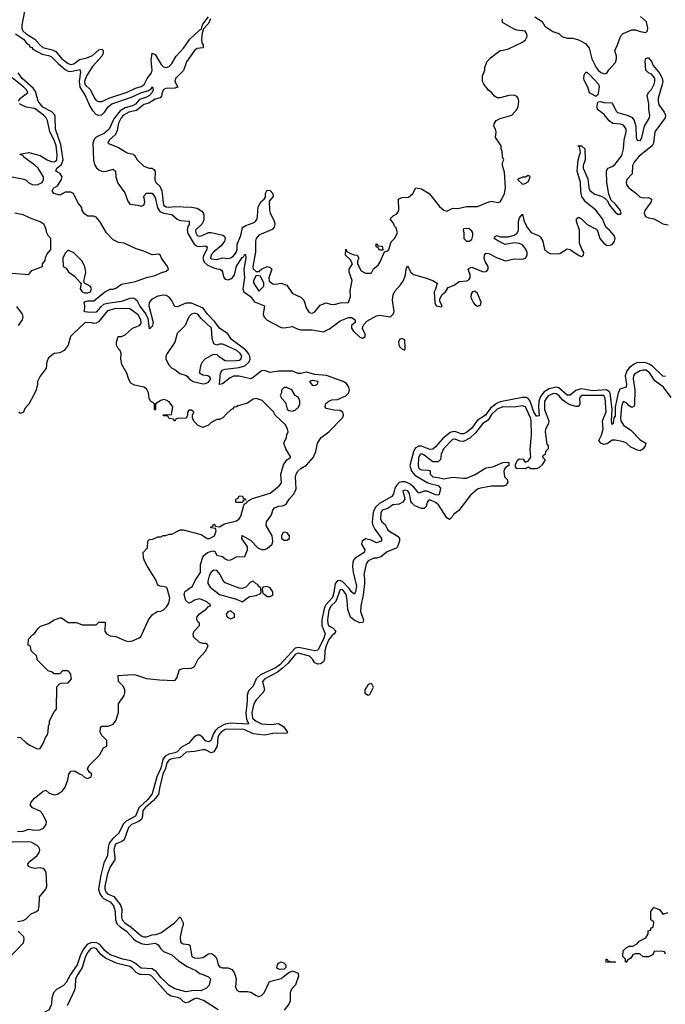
# Model space of a CAD drawing. Header units: inches. Extents: x 2710751 to 2829008, y 857003 to 965602.
# Tile 299 of 320: x 2796005 to 2800609, y 889788 to 896810. Entities that reach past the tile are written whole.
import ezdxf

# ---------------------------------------------------------------- set-up
doc = ezdxf.new("R2010")
doc.units = ezdxf.units.IN
doc.header["$MEASUREMENT"] = 0
for name, color, linetype in [('C7898', 7, 'Continuous'), ('C7899', 7, 'Continuous'), ('C8809', 7, 'Continuous')]:
    doc.layers.add(name, color=color, linetype=linetype)

msp = doc.modelspace()

# ---------------------------------------------------------------- linework, layer by layer
at = {"layer": 'C7898', "color": 2}
for points, elevation in [([(2796367.2, 890000), (2796364.3, 889995.7), (2796336.5, 889943.5), (2796316.5, 889923.5), (2796265.9, 889894.1), (2796244.9, 889870), (2796233.2, 889833.2), (2796230.6, 889790), (2796214, 889750), (2796170, 889725.6), (2796090, 889705.4), (2796067.2, 889692.8), (2796025.2, 889654.8), (2796002.1, 889617.9)], 2), ([(2796420.3, 890000), (2796403.1, 889970), (2796400.4, 889910), (2796394.4, 889890), (2796342.5, 889777.5)], 6), ([(2797419, 889750), (2797314.9, 889814.9), (2797268.1, 889831.9), (2797250, 889827), (2797210, 889802.7), (2797190, 889799.3), (2797170, 889809.2), (2797149.2, 889830), (2797130, 889838), (2797085.6, 889845.6), (2797061.1, 889861.1), (2796946.6, 889990), (2796930, 889997.7), (2796874.4, 890000)], 6), ([(2797309.8, 890000), (2797350, 889984.7), (2797364.7, 889970), (2797354.8, 889925.2), (2797336.9, 889903.1), (2797295.5, 889884.5), (2797247.5, 889887.5), (2797190, 889878.4), (2797110, 889897.6), (2797070, 889922.9), (2797010, 889978.4), (2796993.6, 890000)], 2), ([(2797539.3, 890000), (2797547.3, 889970), (2797543.8, 889910), (2797554, 889890), (2797570, 889879.3), (2797630, 889880.4), (2797653.8, 889873.8), (2797690, 889850.8), (2797710, 889844), (2797728, 889850), (2797748, 889870), (2797786, 889950), (2797870, 889971.3), (2797904.7, 890000)], 6), ([(2797991.6, 890000), (2797992, 889990), (2797971.6, 889928.4), (2797943.6, 889896.4), (2797934, 889870), (2797932.7, 889812.7), (2797924.7, 889790), (2797890, 889746)], 6)]:
    msp.add_lwpolyline(points, dxfattribs=dict(at, elevation=elevation))
at = {"layer": 'C7899', "color": 2}
for points, elevation in [([(2796038.8, 896870), (2796020.8, 896770), (2796020.3, 896750), (2796027.4, 896730), (2796050, 896710.3), (2796112.1, 896672.1), (2796147.4, 896630), (2796170, 896611.7), (2796235.1, 896595.1), (2796262.6, 896582.6), (2796304.2, 896530), (2796350, 896498.7), (2796370, 896490.4), (2796390, 896496.4), (2796430, 896525.7), (2796482.8, 896537.2), (2796524.7, 896555.3), (2796570, 896594.8), (2796590, 896598.8), (2796595.9, 896595.9), (2796601, 896590), (2796600.7, 896570), (2796590.7, 896550), (2796523.4, 896476.6), (2796480.3, 896410), (2796466.2, 896370), (2796470, 896348), (2796509.1, 896309.1), (2796537.3, 896250), (2796550, 896234.8), (2796570, 896226), (2796590, 896227.3), (2796646.2, 896253.8), (2796770, 896293.7), (2796830, 896321.5), (2796870, 896334), (2796892.5, 896347.5), (2796914.3, 896390), (2796943.5, 896430), (2796949.6, 896450), (2796942, 896518), (2796950, 896572), (2796970, 896562), (2797014, 896490), (2797030, 896474), (2797050, 896468.8), (2797070, 896477.1), (2797090, 896497.3), (2797119.6, 896550), (2797173.9, 896606.1), (2797218, 896670), (2797290, 896738), (2797299, 896741), (2797310, 896778), (2797350, 896831)], 6), ([(2797364.7, 896815.3), (2797350, 896782), (2797316, 896744), (2797305.4, 896714.6), (2797300.7, 896670), (2797303.5, 896643.5), (2797312, 896630), (2797314, 896610), (2797270, 896605.2), (2797251, 896590), (2797193.4, 896510), (2797172.8, 896447.3), (2797116.4, 896390), (2797110.6, 896370), (2797132, 896330), (2797110, 896321.2), (2797050, 896319.7), (2797030, 896313.3), (2797019.5, 896290), (2797015.8, 896264.2), (2797006.4, 896253.6), (2796970, 896243), (2796925.4, 896214.6), (2796890, 896204.7), (2796838.2, 896161.8), (2796782.8, 896150), (2796744.2, 896130), (2796727.9, 896110), (2796710, 896072.7), (2796699.9, 896020.1), (2796688.3, 895991.7), (2796642, 895950), (2796634, 895930), (2796710, 895898), (2796770, 895861), (2796814, 895850), (2796823.6, 895843.6), (2796842, 895810), (2796890, 895766), (2796928.7, 895751.3), (2796950, 895751), (2796962, 895742), (2796970.8, 895730), (2796967.5, 895667.5), (2796974.8, 895650), (2797003.1, 895623.1), (2797018.4, 895590), (2797030, 895486.4), (2797050, 895475.8), (2797070, 895474), (2797110, 895477.1), (2797230, 895474), (2797270, 895464.9), (2797303.8, 895443.8), (2797313, 895433), (2797317.5, 895417.5), (2797318, 895382), (2797305.5, 895354.5), (2797258.8, 895310), (2797260.7, 895290), (2797270, 895271.3), (2797290, 895267.3), (2797306, 895270), (2797350, 895291.3), (2797370, 895291.3), (2797454, 895274), (2797466, 895266), (2797470.8, 895250), (2797466, 895230), (2797442, 895198), (2797390, 895154.5), (2797370, 895132), (2797365.5, 895110), (2797370, 895105.5), (2797410, 895100.7), (2797450, 895112), (2797490, 895106), (2797510, 895111), (2797530, 895126.8), (2797549.2, 895150), (2797556.2, 895170), (2797556.2, 895210), (2797580.7, 895270), (2797592.9, 895327.1), (2797616.6, 895343.4), (2797670, 895360.5), (2797685.2, 895370), (2797697.2, 895390), (2797701.2, 895410), (2797705.6, 895474.4), (2797726.3, 895513.7), (2797748, 895530), (2797756.4, 895543.6), (2797758, 895570), (2797766, 895590), (2797770, 895594), (2797791.1, 895591.1), (2797810.9, 895570.9), (2797812, 895550), (2797783.6, 895516.4), (2797786, 895450), (2797791, 895430), (2797822.8, 895370), (2797824, 895350), (2797818.8, 895330), (2797805.2, 895314.8), (2797710, 895273.6), (2797690.4, 895250), (2797685.7, 895230), (2797687.3, 895152.7), (2797666.8, 895050), (2797670, 895034), (2797690, 895014), (2797710, 895014), (2797728.4, 895031.6), (2797768.9, 895051.1), (2797790, 895042), (2797802, 895030), (2797782, 894970), (2797784.7, 894944.7), (2797810, 894926), (2797830, 894922.8), (2797870, 894931), (2797910, 894916), (2797950, 894858), (2798010.6, 894830.6), (2798030.8, 894810.8), (2798051, 894750), (2798070, 894721), (2798090, 894716), (2798110, 894726), (2798146.3, 894773.7), (2798190, 894791.3), (2798220.7, 894780.7), (2798250, 894778.8), (2798290, 894791), (2798350, 894794), (2798363.1, 894836.9), (2798362, 894878), (2798375.3, 894950), (2798355.3, 895010), (2798355.3, 895030), (2798378, 895070), (2798360.4, 895100.4), (2798328.7, 895130), (2798330, 895174), (2798338, 895158), (2798363.6, 895143.6), (2798390, 895132), (2798412, 895130), (2798422, 895110), (2798414, 895090), (2798414, 895070), (2798439.6, 895019.6), (2798470, 895002), (2798510, 895002), (2798514.6, 895005.4), (2798527.3, 895032.7), (2798560.4, 895059.6), (2798576.4, 895083.6), (2798606, 895154), (2798630, 895162), (2798638, 895170), (2798654.6, 895225.4), (2798678, 895250), (2798698, 895290), (2798690, 895326), (2798678, 895338), (2798673.6, 895353.6), (2798646, 895390), (2798669.1, 895410.9), (2798694.6, 895425.4), (2798708, 895450), (2798706, 895530), (2798730, 895542), (2798776.4, 895543.6), (2798808.4, 895571.6), (2798830, 895612), (2798870, 895604.7), (2798924.7, 895570), (2798998.8, 895478.8), (2799030, 895452), (2799050, 895444.7), (2799094.6, 895465.4), (2799130, 895464.7), (2799190, 895477.3), (2799270, 895478), (2799349.4, 895510.6), (2799370, 895514.8), (2799413.6, 895506.4), (2799430, 895511.3), (2799444, 895530), (2799462, 895570), (2799468.9, 895611.1), (2799463.1, 895723.1), (2799448.7, 895770), (2799448.7, 895791.3), (2799458, 895810), (2799447.3, 895832.7), (2799446, 895870), (2799438, 895890), (2799438, 895910), (2799398, 895970), (2799402, 896010), (2799398, 896030), (2799386, 896050), (2799387.3, 896067.3), (2799402, 896090), (2799430, 896106), (2799515.3, 896130), (2799549, 896170), (2799559, 896190), (2799564, 896230), (2799559, 896250), (2799550, 896262), (2799530, 896272.7), (2799494, 896270), (2799430, 896252.7), (2799410, 896253.2), (2799390, 896264), (2799368.7, 896290), (2799346.8, 896306.8), (2799314, 896350), (2799305.2, 896370), (2799304, 896410), (2799322, 896450), (2799322, 896470), (2799335.3, 896510), (2799361.5, 896538.5), (2799430, 896591.3), (2799451.6, 896591.6), (2799490, 896602.8), (2799589.3, 896650.7), (2799612.9, 896667.1), (2799624, 896690), (2799621.2, 896710), (2799610, 896728.7), (2799550, 896736), (2799530, 896742.7), (2799448, 896790), (2799446, 896810), (2799450, 896814)], 6), ([(2799678, 896830), (2799730, 896798), (2799750, 896764.7), (2799806.4, 896726.4), (2799850, 896711.3), (2799871.1, 896691.1), (2799910, 896678), (2799950, 896678), (2799990, 896666.8), (2800000, 896661.2)], 6), ([(2795975.5, 896710), (2796030.5, 896670), (2796057.3, 896637.3), (2796071, 896630), (2796076.9, 896616.9), (2796090, 896611), (2796098.8, 896598.8), (2796163.8, 896563.8), (2796210, 896555.6), (2796230, 896546.4), (2796277.8, 896497.8), (2796332.3, 896452.3), (2796350, 896443.1), (2796370, 896441.7), (2796434.2, 896454.2), (2796437.6, 896437.6), (2796427.6, 896370), (2796433.6, 896330), (2796471.6, 896270), (2796508, 896188), (2796523.1, 896163.1), (2796550, 896134.9), (2796570, 896128.7), (2796590, 896132), (2796610, 896150.4), (2796638.7, 896190), (2796662, 896210), (2796803, 896257), (2796874, 896290), (2796917.5, 896302.5), (2796943.2, 896316.8), (2796951.1, 896331.1), (2796957.3, 896310), (2796950.4, 896290), (2796930.4, 896270), (2796910, 896256.9), (2796859.6, 896240.4), (2796830, 896208.4), (2796810, 896196.4), (2796757.8, 896182.2), (2796720.9, 896159.1), (2796676.1, 896103.9), (2796642, 896030), (2796610, 895999.7), (2796550, 895971.5), (2796539.1, 895960.9), (2796525.7, 895930), (2796531.4, 895810), (2796538.2, 895778.2), (2796553.4, 895753.4), (2796570, 895738.3), (2796590, 895728.8), (2796613.5, 895726.5), (2796670, 895743.8), (2796687.7, 895730), (2796690.3, 895690), (2796705.2, 895645.2), (2796754.1, 895574.1), (2796775, 895515), (2796790, 895495.3), (2796848.2, 895488.2), (2796870, 895480.7), (2796890, 895486.8), (2796898, 895510), (2796890, 895551), (2796910, 895572.7), (2796950, 895572.4), (2796970, 895541), (2796988, 895468), (2797003.1, 895443.1), (2797030, 895431.4), (2797090, 895421.1), (2797127.9, 895387.9), (2797150, 895378), (2797212.4, 895372.4), (2797212.2, 895350), (2797203.8, 895336.2), (2797197.8, 895310), (2797204.1, 895284.1), (2797240.6, 895220.6), (2797249.2, 895209.2), (2797270, 895196), (2797290, 895193.1), (2797330, 895198.4), (2797342, 895190), (2797339.5, 895170), (2797321.2, 895138.8), (2797311.3, 895110), (2797321.1, 895081.1), (2797342.3, 895062.3), (2797382.4, 895042.4), (2797410, 895032.9), (2797431.3, 895031.3), (2797443.9, 895023.9), (2797451.3, 895011.3), (2797456.9, 894976.9), (2797470, 894960.3), (2797490, 894954), (2797510, 894961.7), (2797525.2, 894974.8), (2797535.4, 894990), (2797550, 895053), (2797590, 895113), (2797600.9, 895119.1), (2797610, 895138), (2797615.3, 895135.3), (2797616.4, 895110), (2797602.3, 895030), (2797607.2, 894970), (2797594.9, 894890), (2797603.8, 894870), (2797650, 894835.8), (2797678.8, 894798.8), (2797750.6, 894770), (2797741.7, 894710), (2797749.1, 894689.1), (2797770, 894666.4), (2797870, 894614.3), (2797890, 894612.7), (2797950, 894623.1), (2797984.4, 894604.4), (2798010, 894598), (2798090, 894598.3), (2798170, 894584.9), (2798214.9, 894605.1), (2798290, 894663), (2798350, 894687.3), (2798370, 894686.8), (2798396, 894670), (2798398, 894650), (2798372, 894630), (2798371.3, 894610), (2798382.8, 894590), (2798430, 894546), (2798450, 894538), (2798468, 894550), (2798468, 894570), (2798448, 894610), (2798460.2, 894639.8), (2798480.2, 894659.8), (2798550, 894698.8), (2798570, 894702.8), (2798648.9, 894691.1), (2798668.7, 894710), (2798674, 894730), (2798664, 894810), (2798669, 894850), (2798682.5, 894877.5), (2798721.3, 894918.7), (2798741.6, 894950), (2798757, 894990), (2798761.2, 895030), (2798770, 895054), (2798793, 895010), (2798811.8, 894991.8), (2798890, 894972.2), (2798951.3, 894950), (2798982, 894930), (2798971, 894889), (2798961, 894870), (2798964.7, 894790), (2798974, 894770), (2799010, 894762), (2799018, 894770), (2799000.4, 894800.4), (2799000.4, 894819.6), (2799018, 894850), (2799042, 894870), (2799060.9, 894899.1), (2799103.2, 894916.8), (2799138, 894942), (2799192.3, 894947.7), (2799210, 894958), (2799217.2, 894970), (2799216, 894990), (2799204, 895030), (2799210, 895038), (2799230, 895044), (2799310, 895010.7), (2799330, 895014.8), (2799338.4, 895021.6), (2799345.2, 895030), (2799346, 895050), (2799324.4, 895084.4), (2799317, 895110), (2799319.3, 895130), (2799330, 895146), (2799350, 895142.8), (2799410, 895111), (2799470, 895091.3), (2799530, 895105.5), (2799590, 895102), (2799611.5, 895108.5), (2799623.7, 895130), (2799622.9, 895150), (2799610, 895181.2), (2799590, 895204.5), (2799570, 895214.5), (2799530, 895218), (2799467, 895207), (2799418, 895230), (2799388, 895250), (2799396.4, 895263.6), (2799410, 895271), (2799430, 895261), (2799490, 895260.7), (2799530, 895273.4), (2799553.4, 895286.6), (2799562, 895310), (2799560.7, 895370), (2799570, 895398), (2799590, 895422), (2799602, 895370), (2799625.7, 895325.7), (2799652.2, 895292.2), (2799708.7, 895268.7), (2799718.6, 895258.5), (2799734.4, 895230), (2799747.7, 895170), (2799770.4, 895150.4), (2799790, 895141.6), (2799830, 895139.3), (2799856.2, 895143.8), (2799910, 895176), (2799930.8, 895170.8), (2799970, 895142), (2800000, 895127)], 2), ([(2795996, 896230), (2796009.2, 896250), (2796063.7, 896290), (2796053, 896310), (2796034.3, 896330), (2795950, 896394.8)], 6), ([(2795990, 891021.6), (2796030, 891023), (2796070, 891036.3), (2796110.5, 891030.5), (2796147.5, 891032.5), (2796174.7, 891045.3), (2796194, 891070), (2796196, 891090), (2796170, 891144), (2796150, 891165.2), (2796095.3, 891190), (2796079, 891210), (2796086, 891230), (2796110, 891258.8), (2796170, 891306), (2796190, 891316), (2796214, 891294), (2796250, 891282), (2796273.1, 891286.9), (2796309, 891310), (2796330, 891338), (2796347.8, 891390), (2796356, 891430), (2796370, 891451.3), (2796394.4, 891454.4), (2796430, 891431.3), (2796446, 891426), (2796470, 891404.7), (2796490, 891398), (2796514, 891410), (2796518, 891430), (2796503.1, 891443.1), (2796488.7, 891468.7), (2796498, 891490), (2796574.6, 891565.4), (2796603.1, 891616.9), (2796626, 891630), (2796626, 891670), (2796590, 891706), (2796578, 891730), (2796580.4, 891759.6), (2796590, 891772), (2796630, 891771), (2796650, 891776), (2796670, 891786), (2796689, 891810), (2796709, 891870), (2796708.7, 891930), (2796748.7, 891990), (2796755.3, 892010), (2796754, 892034), (2796739, 892059), (2796708, 892090), (2796706, 892134), (2796810, 892140.5), (2796830, 892138.4), (2796910, 892112.7), (2797002, 892102), (2797110, 892098), (2797124.7, 892115.3), (2797145.2, 892174.8), (2797170, 892182.8), (2797230, 892184.4), (2797250, 892197.3), (2797276.2, 892250), (2797332.3, 892310), (2797348, 892348), (2797339, 892359), (2797330, 892362), (2797310, 892361.2), (2797287.5, 892367.5), (2797245.2, 892410), (2797241.2, 892430), (2797249, 892450), (2797288, 892490), (2797287.3, 892507.3), (2797275.3, 892515.3), (2797268, 892530), (2797268.7, 892550), (2797286, 892574), (2797334.2, 892605.8), (2797350, 892624.7), (2797366, 892630), (2797362, 892642), (2797350, 892646), (2797338.6, 892658.6), (2797290, 892679.3), (2797252, 892670), (2797230, 892655.3), (2797210, 892649), (2797190, 892668), (2797177.2, 892710), (2797182, 892730), (2797190, 892738), (2797238, 892770), (2797255.3, 892810), (2797292.9, 892867.1), (2797294.6, 892925.4), (2797310, 892978), (2797317.2, 892990), (2797344, 893010), (2797382, 893022), (2797396.9, 893016.9), (2797411.3, 892991.3), (2797450, 892981), (2797470, 892964.7), (2797490, 892956), (2797510, 892958.8), (2797550, 892978.8), (2797610, 892982), (2797628.7, 893030), (2797628.7, 893050), (2797588.7, 893110), (2797590, 893131.3), (2797650, 893098), (2797702.8, 893042.8), (2797730, 893030.6), (2797750, 893030.6), (2797770, 893039.1), (2797804, 893070), (2797809, 893090), (2797804, 893130), (2797763.2, 893203.2), (2797763.7, 893230), (2797800.9, 893279.1), (2797810, 893312), (2797822, 893330), (2797850, 893340.7), (2797878, 893342), (2797905.2, 893354.8), (2797926, 893390), (2797960.9, 893430), (2797976.1, 893463.9), (2797971.3, 893550), (2797975.6, 893570), (2797987.3, 893590), (2798009.8, 893610.2), (2798050, 893633), (2798099.3, 893690), (2798115.3, 893730), (2798128.7, 893790), (2798155.3, 893830), (2798208.7, 893870), (2798310, 893974), (2798314, 893990), (2798308, 894010), (2798290, 894022), (2798244.7, 894024.7), (2798190, 894038), (2798184, 894050), (2798186.8, 894073.2), (2798208, 894090), (2798230, 894098.8), (2798270, 894101), (2798330, 894127.3), (2798351.8, 894150), (2798355.6, 894170), (2798351.6, 894190), (2798335.2, 894215.2), (2798311, 894231), (2798192.9, 894272.9), (2798110, 894279.8), (2798050, 894296.4), (2798010, 894286), (2797990, 894287.6), (2797950, 894302.6), (2797850, 894302.7), (2797790, 894295.1), (2797750, 894308), (2797730, 894305.4), (2797670, 894258.7), (2797650, 894249.6), (2797570, 894268.3), (2797530, 894266.9), (2797505.1, 894254.9), (2797450, 894213.2), (2797430, 894208), (2797436.9, 894290), (2797449.6, 894310), (2797470, 894318.3), (2797570, 894328.8), (2797610, 894342.3), (2797640.5, 894370), (2797647.2, 894390), (2797645.1, 894410), (2797636.9, 894430), (2797615.8, 894455.8), (2797515.6, 894530), (2797489.6, 894570), (2797430, 894609.6), (2797395, 894655), (2797343.5, 894710), (2797312.8, 894752.8), (2797230, 894788), (2797190, 894787.8), (2797130, 894762), (2797110, 894764), (2797087.3, 894810), (2797071, 894831), (2797050, 894842.4), (2797030, 894845.1), (2796990, 894838.3), (2796944.6, 894815.4), (2796927, 894793), (2796924.6, 894770), (2796955.5, 894650), (2796950, 894622), (2796941, 894619), (2796930, 894606), (2796919.7, 894679.7), (2796898.4, 894718.4), (2796860.5, 894770), (2796843.5, 894803.5), (2796822, 894822), (2796810, 894825.1), (2796790, 894821.1), (2796730, 894800.4), (2796630, 894786), (2796602, 894778), (2796580.3, 894759.7), (2796550, 894723.7), (2796510, 894721.2), (2796466.6, 894726.6), (2796469.5, 894770), (2796464.5, 894790), (2796470, 894798.8), (2796490, 894804.9), (2796534.2, 894805.8), (2796610, 894867.7), (2796650, 894887.7), (2796670, 894887.3), (2796690, 894894.8), (2796730, 894923), (2796830, 894942), (2796910, 894970.3), (2796970, 894984.6), (2797010, 895004.4), (2797050, 895017.3), (2797065.2, 895030), (2797059.3, 895050), (2797015.3, 895110), (2797008.9, 895128.9), (2796997.2, 895137.2), (2796950, 895132.7), (2796890, 895158.4), (2796835.6, 895175.6), (2796750, 895217.2), (2796710, 895220.7), (2796670, 895239.6), (2796624.5, 895290), (2796577, 895370), (2796550, 895400.9), (2796530, 895409.3), (2796489.4, 895409.4), (2796465.6, 895425.6), (2796449.3, 895449.3), (2796448.7, 895470), (2796421.5, 895501.5), (2796388.7, 895570), (2796370, 895579.3), (2796350, 895581.2), (2796330, 895579), (2796290, 895559), (2796249, 895570), (2796235.3, 895590), (2796248.7, 895610), (2796274, 895626), (2796302, 895670), (2796306.6, 895690), (2796292.9, 895712.9), (2796262, 895730), (2796269, 895750), (2796302.6, 895777.4), (2796314.7, 895810), (2796298.9, 895918.9), (2796259.7, 896030), (2796258.5, 896118.5), (2796253, 896133), (2796233.1, 896153.1), (2796170, 896186.9), (2796149.6, 896210), (2796135.6, 896230), (2796118.2, 896298.2), (2796101.8, 896321.8), (2796021.6, 896390), (2795994, 896430)], 2), ([(2795926, 895694), (2796033.2, 895673.2), (2796050, 895666), (2796070, 895646), (2796094, 895634), (2796130, 895633), (2796165.2, 895650), (2796175.1, 895670), (2796174, 895690), (2796135.8, 895750), (2796112.7, 895772.7), (2796034, 895830), (2796030, 895838), (2796006, 895850), (2796070, 895862.4), (2796150, 895842), (2796200.5, 895810), (2796230, 895798.3), (2796250, 895797.4), (2796270, 895808.5), (2796272.9, 895847.1), (2796263.5, 895910), (2796250, 895951.8), (2796219.7, 896010), (2796202.9, 896090), (2796193.6, 896110), (2796174, 896130), (2796120.9, 896170), (2796110, 896176.3), (2796050, 896187.3), (2796002, 896210)], 6), ([(2800000, 895891.5), (2799999, 895899), (2799986, 895910), (2800000, 895910.4)], 2), ([(2800000, 895666.2), (2799981.3, 895730), (2799987.9, 895807.9), (2800000, 895850.6)], 2), ([(2795950, 895002), (2796070, 894994), (2796090, 895022), (2796166, 895050), (2796168, 895070), (2796187.3, 895092.7), (2796188.4, 895111.6), (2796200.4, 895139.6), (2796226, 895170), (2796226, 895250), (2796210, 895266), (2796198, 895290), (2796194, 895314), (2796178, 895350), (2796150, 895368.7), (2796090, 895388.7), (2796030, 895419), (2795970, 895429.2)], 6), ([(2800000, 895209.5), (2799997.2, 895217.2), (2799997, 895310), (2799976, 895370), (2799975.3, 895390), (2799990, 895401), (2800000, 895395.9)], 2), ([(2795996, 894630), (2796024, 894670), (2796029, 894690), (2796024, 894710), (2795984.1, 894764.1)], 6), ([(2795990, 891694), (2796010, 891692), (2796050, 891652), (2796076.9, 891636.9), (2796130, 891611.3), (2796150, 891612), (2796172.9, 891647.1), (2796188.7, 891690), (2796202, 891710), (2796208.4, 891731.6), (2796208.9, 891771.1), (2796218, 891790), (2796218, 891810), (2796250, 891874), (2796267.3, 891892.7), (2796268.4, 892051.6), (2796287.3, 892072.7), (2796300.4, 892079.6), (2796350, 892082), (2796374, 892110), (2796367.3, 892147.3), (2796350, 892166), (2796310, 892166), (2796290, 892146), (2796250, 892146), (2796236.4, 892156.4), (2796207.3, 892167.3), (2796130, 892246), (2796126, 892270), (2796086, 892310), (2796082, 892342), (2796066, 892350), (2796068.4, 892391.6), (2796096.4, 892423.6), (2796110, 892432), (2796133.2, 892466.8), (2796154, 892486), (2796210, 892504.7), (2796250, 892531.3), (2796290, 892544.7), (2796303.6, 892543.6), (2796350, 892512), (2796410, 892512), (2796450, 892494), (2796550, 892494), (2796570, 892514), (2796610, 892514), (2796614, 892510), (2796611.3, 892450), (2796624.7, 892430), (2796650, 892416), (2796690, 892410.7), (2796750, 892384), (2796776.8, 892376.8), (2796810, 892380.7), (2796857.5, 892402.5), (2796868.7, 892410), (2796924, 892530), (2796950, 892564.7), (2796986, 892590), (2797010, 892591), (2797030, 892601), (2797054, 892626), (2797069.2, 892650), (2797075.5, 892684.5), (2797056.6, 892756.6), (2797050, 892764), (2797006, 892770), (2796990, 892778), (2796976.5, 892816.5), (2796915.3, 892910), (2796895.3, 892950), (2796887.3, 892972.7), (2796886, 893010), (2796916.4, 893043.6), (2796918, 893090), (2796923.1, 893096.9), (2796930, 893102), (2796954.6, 893105.4), (2796990, 893122), (2797010, 893122), (2797028.9, 893131.1), (2797050, 893132), (2797070, 893142), (2797090, 893142), (2797150, 893172), (2797171.1, 893171.1), (2797299.6, 893139.6), (2797342, 893110), (2797358, 893110), (2797392.7, 893130), (2797402, 893150), (2797406, 893166), (2797402, 893182), (2797370, 893186), (2797366, 893190), (2797382, 893198), (2797387.3, 893212.7), (2797392.7, 893212.7), (2797398, 893198), (2797430, 893194), (2797465.2, 893214.8), (2797550, 893236), (2797570, 893251.3), (2797581.2, 893270), (2797606, 893354), (2797626, 893370), (2797626, 893374), (2797664, 893396), (2797790, 893433.4), (2797854.8, 893485.2), (2797872.1, 893507.9), (2797867, 893570), (2797885.6, 893634.4), (2797909.3, 893670.7), (2797938, 893690), (2797902, 893750), (2797888.7, 893790), (2797908, 893830), (2797908.7, 893850), (2797918, 893870), (2797915.3, 893890), (2797900.4, 893920.4), (2797826, 893990), (2797814.6, 894014.6), (2797733.6, 894093.6), (2797690, 894109), (2797670, 894104), (2797630, 894075.3), (2797563.6, 894056.4), (2797550, 894048), (2797532.7, 894047.3), (2797524.7, 894035.3), (2797510, 894028.7), (2797479.6, 894000.4), (2797454, 893970), (2797430, 893958), (2797410, 893958), (2797370, 893938), (2797350, 893918), (2797310, 893902), (2797276.4, 893916.4), (2797247.3, 893947.3), (2797238, 893970), (2797238, 893990), (2797246, 894010), (2797230, 894026), (2797210, 894026), (2797202, 894010), (2797202, 893990), (2797192.7, 893967.3), (2797130, 893966), (2797118, 893962), (2797110, 893948), (2797102, 893962), (2797070, 893966), (2797062, 893982), (2797030, 893986), (2797028, 893992), (2797086, 893994), (2797097.2, 894050), (2797070, 894084), (2797050, 894097.2), (2797030, 894101.2), (2797010, 894095.3), (2796974, 894070), (2796974, 894030), (2796970, 894026), (2796966, 894030), (2796966, 894070), (2796938, 894090), (2796929, 894110), (2796924, 894150), (2796910, 894178), (2796890, 894189), (2796823.2, 894203.2), (2796797.2, 894217.2), (2796783.2, 894243.2), (2796769.2, 894290), (2796733.2, 894350), (2796725.2, 894390), (2796728.7, 894430), (2796722, 894450), (2796706.3, 894466.3), (2796695.3, 894490), (2796694, 894510), (2796706, 894550), (2796730, 894551), (2796757.5, 894562.5), (2796809.5, 894610.5), (2796859, 894630), (2796870, 894644.7), (2796869.6, 894670), (2796850, 894704.5), (2796790, 894749.2), (2796690, 894749.6), (2796630, 894734.3), (2796565.5, 894654.5), (2796550, 894645.2), (2796530, 894642.7), (2796510, 894651.3), (2796470, 894647), (2796384.9, 894570), (2796367.7, 894550), (2796350.9, 894489.1), (2796322, 894450), (2796290, 894435.3), (2796250, 894428.7), (2796210, 894398), (2796198.8, 894370), (2796194.4, 894325.6), (2796150, 894268), (2796131, 894230), (2796131, 894210), (2796121, 894170), (2796105.4, 894134.6), (2796070.9, 894069.1), (2796042, 894038), (2796031.3, 894010), (2796010, 894002), (2795998, 894010)], 6), ([(2800000, 894174.5), (2799970, 894165.3), (2799930, 894131.6), (2799910, 894131.3), (2799850, 894184.8), (2799830, 894189.8), (2799781.4, 894178.6), (2799743.9, 894156.1), (2799717.7, 894122.3), (2799707.9, 894090), (2799704, 894050), (2799710, 893986), (2799698, 893982), (2799690, 893982.7), (2799670, 894012.3), (2799645.7, 894090), (2799630, 894109.7), (2799615.6, 894115.6), (2799590, 894115.8), (2799430, 894083.8), (2799410, 894075.3), (2799361.4, 894038.6), (2799325.7, 893990), (2799267.4, 893952.6), (2799230, 893897.4), (2799190, 893865.1), (2799170, 893856), (2799150, 893857.7), (2799110, 893873.5), (2799090, 893872), (2799074.8, 893865.2), (2799020.2, 893819.8), (2798970, 893763.6), (2798950, 893748), (2798930, 893745.7), (2798870, 893768.6), (2798850, 893768.5), (2798825.6, 893754.4), (2798812, 893728), (2798787.2, 893630), (2798797.8, 893590), (2798821.7, 893561.7), (2798910, 893510.2), (2798930, 893501.5), (2798990, 893488), (2799004.4, 893470), (2798995.1, 893424.9), (2798990, 893419.3), (2798970, 893420.5), (2798910, 893447.4), (2798890, 893446.9), (2798850, 893432.3), (2798816.1, 893476.1), (2798790, 893497.4), (2798754, 893514), (2798730, 893514.8), (2798710, 893508.4), (2798690.9, 893489.1), (2798679.6, 893470), (2798671.3, 893428.7), (2798659.3, 893410), (2798570, 893360.4), (2798543.4, 893336.6), (2798529.1, 893310.9), (2798525.5, 893294.5), (2798519, 893230), (2798521.7, 893210), (2798537.8, 893177.8), (2798584, 893110), (2798584.7, 893090), (2798550, 893079.5), (2798510, 893098.4), (2798470, 893107.3), (2798446, 893090), (2798442.4, 893070), (2798464.9, 893030), (2798462, 893010), (2798396.3, 892970), (2798384.8, 892955.2), (2798380.7, 892939.3), (2798377.6, 892910), (2798382, 892870), (2798406.7, 892770), (2798400.5, 892730), (2798390, 892713.2), (2798370, 892729.4), (2798354.8, 892754.8), (2798310, 892801.1), (2798290, 892809.7), (2798271.7, 892808.3), (2798253.7, 892790), (2798246, 892726), (2798235.2, 892690), (2798184.8, 892635.2), (2798175.9, 892610), (2798160.2, 892530), (2798158.5, 892490), (2798182.6, 892430), (2798170, 892392.3), (2798130, 892314.5), (2798110, 892308.2), (2797992.1, 892332.1), (2797970, 892327.6), (2797860.3, 892210), (2797830, 892188), (2797722.5, 892137.5), (2797700, 892120), (2797691.1, 892108.9), (2797670, 892056), (2797636.2, 892023.8), (2797626.3, 891993.7), (2797627.4, 891950), (2797616.3, 891863.7), (2797622.8, 891822.8), (2797636.3, 891790), (2797633.7, 891786.3), (2797510, 891793.7), (2797470, 891786.6), (2797420.9, 891759.1), (2797400, 891740), (2797384.1, 891715.9), (2797370, 891672.7), (2797357.2, 891662.8), (2797350, 891659.6), (2797330, 891667.6), (2797311.2, 891691.2), (2797290, 891707.6), (2797270, 891707.6), (2797247, 891693), (2797210.2, 891649.8), (2797157.3, 891622.7), (2797128, 891590), (2797110, 891581.5), (2797067.4, 891572.6), (2797042, 891558), (2797025.2, 891534.8), (2797010, 891472.7), (2796983.2, 891410), (2796950, 891289.6), (2796918.9, 891250), (2796853.8, 891190), (2796830.1, 891129.9), (2796764.7, 891095.3), (2796744.5, 891075.6), (2796710, 891007.3), (2796668.4, 890971.6), (2796643.5, 890936.5), (2796636.2, 890910), (2796631.4, 890850), (2796605.3, 890794.7), (2796582.8, 890710), (2796567.6, 890610), (2796576.4, 890576.4), (2796591.8, 890551.8), (2796602.2, 890542.2), (2796650, 890518.9), (2796672.8, 890490), (2796686.3, 890450), (2796687.6, 890390), (2796700.1, 890360.1), (2796720.7, 890340.7), (2796766.7, 890310), (2796815.6, 890255.6), (2796838, 890238), (2796870, 890223.1), (2796910, 890214.3), (2796970, 890224.4), (2796980.3, 890220.3), (2796993, 890213), (2797010, 890184), (2797030, 890165.5), (2797090, 890142), (2797137.6, 890097.6), (2797198.9, 890058.9), (2797261, 890030), (2797288.2, 890008.2), (2797309.8, 890000)], 2), ([(2800000, 894068.7), (2799997.6, 894062.4), (2799987.7, 894052.3), (2799970, 894051.8), (2799930, 894063.5), (2799899.6, 894079.6), (2799877.5, 894097.5), (2799849.5, 894130), (2799830, 894143), (2799810, 894143.5), (2799770, 894126), (2799747.1, 894090), (2799746.9, 894030), (2799777.1, 893950), (2799776.3, 893930), (2799754.4, 893890), (2799752.4, 893870), (2799760.5, 893800.5), (2799764, 893784), (2799774, 893770), (2799774, 893750), (2799754, 893730), (2799751.3, 893708.7), (2799738, 893702), (2799734, 893690), (2799751, 893670), (2799727.1, 893632.9), (2799706.4, 893613.6), (2799687.3, 893607.3), (2799650, 893606), (2799630, 893618), (2799610, 893608), (2799550, 893608.7), (2799540.4, 893620.4), (2799540.4, 893639.6), (2799558, 893670), (2799570, 893678), (2799595.3, 893675.3), (2799610, 893654), (2799630, 893662), (2799649.1, 893690.9), (2799645.4, 893745.4), (2799655.4, 893850), (2799652, 893950), (2799648, 893970), (2799611.2, 894050), (2799590, 894056.3), (2799530, 894047.6), (2799450, 894048), (2799410, 894032.3), (2799370, 893994.7), (2799344.8, 893955.2), (2799308.5, 893930), (2799256.1, 893863.9), (2799214.9, 893825.1), (2799170, 893802), (2799143.6, 893803.6), (2799110, 893818), (2799090, 893815.1), (2799026.4, 893750), (2799010.9, 893710.9), (2799005.4, 893674.6), (2798990, 893658), (2798950, 893658), (2798890, 893703.7), (2798870, 893713.3), (2798861, 893710), (2798848.8, 893688.8), (2798846, 893630), (2798851.3, 893610), (2798870, 893600.7), (2798918, 893598), (2798932.7, 893592.7), (2798932, 893570), (2798952, 893550), (2798990, 893546), (2799030, 893535.5), (2799090, 893546.4), (2799170, 893539.3), (2799190, 893541.6), (2799253.3, 893566.7), (2799330, 893613.4), (2799378.6, 893621.4), (2799450, 893651), (2799490, 893654), (2799494, 893650), (2799494, 893630), (2799466, 893614), (2799458, 893590), (2799462, 893550), (2799482, 893530), (2799484.7, 893510), (2799470, 893488), (2799456, 893484), (2799370, 893484.5), (2799290, 893469.7), (2799270, 893461.3), (2799220.5, 893419.5), (2799136, 893310), (2799098, 893282), (2799090, 893266), (2799070, 893246), (2799050, 893258), (2798991.6, 893350), (2798970, 893367.3), (2798930, 893386), (2798918.8, 893381.2), (2798910.8, 893370), (2798902.5, 893337.5), (2798890, 893325.2), (2798870, 893323.7), (2798822.7, 893342.7), (2798802.5, 893362.5), (2798794.8, 893374.8), (2798785.2, 893430), (2798772.3, 893450), (2798750, 893455.1), (2798738, 893450), (2798752, 893390), (2798738, 893370), (2798710, 893356), (2798666, 893350), (2798630, 893324), (2798590, 893312), (2798580.7, 893290), (2798578.8, 893250), (2798586.8, 893230), (2798610.9, 893210.9), (2798631, 893170), (2798704.7, 893124.7), (2798714, 893110), (2798712.7, 893092.7), (2798698.8, 893050), (2798690, 893041.2), (2798624.7, 893015.3), (2798580.5, 892979.5), (2798550, 892969.4), (2798530, 892969.4), (2798490, 892951.8), (2798474.8, 892930), (2798458, 892850), (2798464, 892824), (2798464.4, 892790), (2798455.1, 892704.9), (2798437.6, 892630), (2798434.9, 892590), (2798457.3, 892530), (2798452, 892510), (2798430, 892509.4), (2798390, 892527), (2798364.5, 892550), (2798343.9, 892603.9), (2798339.7, 892670), (2798332, 892710), (2798310, 892743.6), (2798290, 892746), (2798259.6, 892660.4), (2798225.5, 892630), (2798210, 892599), (2798200.8, 892530), (2798202.8, 892502.8), (2798210, 892487), (2798240.7, 892470), (2798258.8, 892450), (2798248, 892430), (2798230, 892416.9), (2798210.3, 892390), (2798190, 892343.7), (2798180.8, 892310), (2798178.7, 892250), (2798170.3, 892229.7), (2798150, 892216.2), (2798130, 892214.5), (2798110, 892223.7), (2798093.6, 892250), (2798072, 892270), (2797990, 892292.7), (2797970, 892282.3), (2797918.5, 892221.5), (2797877, 892183), (2797842, 892158), (2797753, 892110), (2797736.4, 892090), (2797750.7, 892030), (2797738.8, 892010), (2797690, 891959), (2797675.5, 891930), (2797660.3, 891870), (2797665.5, 891830), (2797690, 891806.5), (2797730, 891789), (2797795.8, 891784.2), (2797850, 891790.4), (2797885.5, 891770), (2797914, 891730), (2797910, 891722), (2797810, 891719.7), (2797750, 891707.6), (2797670, 891717.3), (2797610, 891746.4), (2797590, 891751.6), (2797470, 891747.3), (2797441.7, 891730), (2797425, 891710), (2797417.6, 891690), (2797412.2, 891630), (2797390, 891589.2), (2797370, 891580.9), (2797330, 891602.4), (2797310, 891604.2), (2797250, 891591.5), (2797192.5, 891587.5), (2797150, 891547.3), (2797090, 891539.3), (2797070, 891532), (2797054, 891510), (2797043.8, 891470), (2797025.2, 891430), (2797001.3, 891330), (2796995.6, 891284.4), (2796959.2, 891240.8), (2796900.3, 891190), (2796883.6, 891170), (2796881.1, 891130), (2796873.6, 891106.4), (2796850.2, 891089.8), (2796803, 891070), (2796780.4, 891050), (2796750, 890960.9), (2796731.8, 890948.2), (2796688.8, 890930), (2796679.5, 890910), (2796677, 890890), (2796684.1, 890835.9), (2796682, 890818), (2796650, 890769.2), (2796630, 890719), (2796612, 890630), (2796612, 890610), (2796618.7, 890590), (2796630, 890576.4), (2796676, 890556), (2796721.1, 890501.1), (2796733, 890470), (2796730.4, 890410), (2796734.9, 890390), (2796753.4, 890370), (2796799.2, 890339.2), (2796870, 890275.5), (2796890, 890268.8), (2796910, 890270.6), (2796950, 890283.1), (2796974.3, 890285.7), (2797010, 890299.1), (2797109, 890370), (2797150, 890412), (2797171.3, 890370), (2797171.3, 890350), (2797164, 890336), (2797150, 890266), (2797150.8, 890230.8), (2797170, 890218.8), (2797210, 890216), (2797218, 890210), (2797231.3, 890130), (2797250, 890118.8), (2797278, 890118), (2797310, 890122), (2797350, 890147.3), (2797370, 890150.8), (2797384.5, 890144.5), (2797401, 890130), (2797410.8, 890110), (2797418.8, 890070), (2797430, 890056), (2797450, 890047.7), (2797490, 890047.7), (2797503.4, 890043.4), (2797516.7, 890036.7), (2797535.2, 890015.2), (2797539.3, 890000)], 6), ([(2800000, 894115), (2799996.3, 894110), (2800000, 894074.7)], 6), ([(2795990, 890378), (2796030, 890386.8), (2796050, 890398.8), (2796085.8, 890434.2), (2796124, 890450), (2796137.5, 890462.5), (2796144.2, 890490), (2796146.3, 890553.7), (2796190.9, 890609.1), (2796198, 890630), (2796192.3, 890730), (2796181.2, 890750), (2796170, 890758), (2796150, 890762.7), (2796110, 890757.2), (2796090, 890761.2), (2796068, 890770), (2796063.1, 890783.1), (2796062, 890790), (2796079, 890810), (2796129.2, 890850), (2796143.7, 890870), (2796149.3, 890890), (2796141.2, 890910), (2796130, 890921.2), (2796090, 890942.7), (2796070, 890946), (2795950, 890945.2)], 2), ([(2795924.2, 890115.8), (2796032.2, 890227.7), (2796037.6, 890250), (2796034, 890270), (2795993.2, 890310)], 2), ([(2796993.6, 890000), (2796979.1, 890019.1), (2796950, 890042), (2796870, 890047.1), (2796823.6, 890083.6), (2796797.3, 890097.3), (2796739, 890110), (2796650, 890142.3), (2796613.3, 890170), (2796575.5, 890215.6), (2796550, 890229.8), (2796512.6, 890227.4), (2796485.6, 890214.4), (2796458.5, 890181.5), (2796438.7, 890141.3), (2796413.8, 890070), (2796367.2, 890000)], 2), ([(2796874.4, 890000), (2796860.6, 890000.6), (2796835.7, 890015.7), (2796810, 890044.2), (2796790, 890058.5), (2796698.7, 890078.7), (2796616.4, 890116.4), (2796584.2, 890144.2), (2796550, 890186.6), (2796530, 890191.9), (2796510, 890183.5), (2796490, 890160.5), (2796473.8, 890130), (2796449.4, 890050.6), (2796420.3, 890000)], 6), ([(2797904.7, 890000), (2797924, 890016), (2797950, 890026), (2797991.1, 890011.1), (2797991.6, 890000)], 6)]:
    msp.add_lwpolyline(points, dxfattribs=dict(at, elevation=elevation))
for points, elevation in [([(2799630, 895698), (2799612, 895688), (2799590, 895688), (2799554, 895670), (2799590, 895638), (2799610, 895642), (2799630, 895654), (2799638, 895670), (2799646, 895690), (2799636.4, 895696.4)], 6), ([(2799190, 895322), (2799170, 895318), (2799166, 895310), (2799171.3, 895291.3), (2799172, 895250), (2799191.6, 895231.6), (2799210, 895231.3), (2799230, 895242), (2799237.2, 895270), (2799237.2, 895290), (2799230, 895302), (2799210, 895319)], 6), ([(2798570, 895166), (2798562, 895182), (2798546, 895190), (2798547.3, 895212.7), (2798554, 895210), (2798558, 895198), (2798590, 895194), (2798594, 895170), (2798594, 895166), (2798590, 895166)], 6), ([(2796350, 895166), (2796330, 895146), (2796312, 895110), (2796314, 895050), (2796336.9, 895036.9), (2796351.6, 895011.6), (2796398.5, 894978.5), (2796436.9, 894936.9), (2796442, 894930), (2796434.8, 894890), (2796450.8, 894870), (2796470, 894862), (2796490, 894861.3), (2796510, 894868.2), (2796516, 894890), (2796510, 894908), (2796466, 894930), (2796462, 894942), (2796477.2, 895010), (2796469.1, 895049.1), (2796448.7, 895090), (2796390, 895148)], 6), ([(2797690, 894986), (2797672, 894950), (2797672.7, 894932.7), (2797710, 894874), (2797746, 894910), (2797746, 894930), (2797722, 894982)], 6), ([(2799250, 894874), (2799234, 894870), (2799224, 894856), (2799222.8, 894830), (2799241, 894790), (2799250, 894778), (2799270, 894766), (2799290, 894774), (2799294.6, 894794.6), (2799270, 894858)], 2), ([(2797250, 894716.2), (2797230, 894709.2), (2797210.8, 894690), (2797184.9, 894630), (2797128.2, 894571.8), (2797110.7, 894510), (2797056, 894430), (2797046, 894410), (2797046.8, 894390), (2797067.7, 894347.7), (2797087.3, 894327.3), (2797110, 894316), (2797146.4, 894286.4), (2797191.6, 894271.6), (2797203.6, 894263.6), (2797212, 894250), (2797242, 894230), (2797310, 894214), (2797330, 894216.3), (2797350, 894225.5), (2797368.7, 894250), (2797360.2, 894260.2), (2797346, 894270), (2797310, 894275.3), (2797288, 894290), (2797299, 894350), (2797309, 894370), (2797330, 894394.8), (2797390, 894424.7), (2797410, 894422), (2797422, 894410), (2797470, 894380.7), (2797490, 894376.3), (2797550, 894379.3), (2797570, 894381.6), (2797582.7, 894390), (2797589.2, 894410), (2797577, 894430), (2797552.3, 894450), (2797470, 894489), (2797450, 894495.3), (2797430, 894495.3), (2797410, 894488), (2797390, 894498), (2797376, 894536), (2797371.3, 894610), (2797298, 894678), (2797276, 894710)], 6), ([(2798730, 894535.3), (2798714, 894530), (2798706, 894510), (2798710, 894482), (2798730, 894462), (2798750, 894454), (2798754, 894466), (2798750, 894526)], 2), ([(2798090, 894237), (2798071.3, 894230), (2798090, 894204.7), (2798110, 894201), (2798128, 894210), (2798133.2, 894230)], 6), ([(2797910, 894186), (2797890, 894186), (2797872.7, 894167.3), (2797871.6, 894148.4), (2797862, 894130), (2797872, 894110), (2797899.8, 894079.8), (2797911.6, 894031.6), (2797923.6, 894023.6), (2797950, 894018), (2797970, 894024.7), (2797993.6, 894046.4), (2798002, 894070), (2798002, 894090), (2797995.3, 894110), (2797990, 894118), (2797968.9, 894128.9), (2797946, 894170)], 6), ([(2797550, 893366), (2797546, 893370), (2797546, 893390), (2797562, 893398), (2797570, 893414), (2797592.7, 893412.7), (2797598, 893398), (2797614, 893390), (2797614, 893386), (2797598, 893382), (2797594, 893366), (2797590, 893366)], 6), ([(2797890, 893156), (2797881, 893150), (2797871, 893130), (2797871.3, 893110), (2797890, 893098.8), (2797910, 893098.8), (2797928.7, 893110), (2797929, 893130), (2797911.6, 893151.6)], 2), ([(2797390, 892884), (2797370.6, 892869.4), (2797355.9, 892844.1), (2797346.4, 892806.4), (2797346, 892790), (2797362, 892762), (2797430, 892711.3), (2797550, 892678), (2797590, 892658), (2797644, 892696), (2797690, 892704.7), (2797722, 892718), (2797726, 892730), (2797722, 892762), (2797707.3, 892767.3), (2797702, 892782), (2797690, 892786), (2797670, 892806), (2797650, 892798), (2797618, 892762), (2797590, 892754), (2797570, 892755.3), (2797470, 892794), (2797452.1, 892812.1), (2797433.4, 892853.4), (2797410, 892882)], 2), ([(2797770, 892768), (2797738, 892762), (2797734, 892750), (2797738, 892718), (2797750, 892714), (2797770, 892696), (2797790, 892696), (2797810, 892706), (2797808.7, 892730), (2797790, 892758)], 2), ([(2797510, 892594), (2797490, 892588), (2797478, 892570), (2797484.7, 892550), (2797510, 892538), (2797530, 892546), (2797535.3, 892550), (2797535.3, 892570)], 2), ([(2798510, 892075.3), (2798490, 892068), (2798466, 892030), (2798466.8, 892006.8), (2798490, 891994), (2798502, 891998), (2798528, 892050), (2798518, 892070)], 10), ([(2797856.4, 890036.4), (2797843.1, 890043.1), (2797838, 890050), (2797842, 890070), (2797850, 890082), (2797870, 890092), (2797890, 890082), (2797902, 890070), (2797902, 890050), (2797890, 890038)], 6)]:
    msp.add_lwpolyline(points, close=True, dxfattribs=dict(at, elevation=elevation))
at = {"layer": 'C8809', "color": 2}
for points, elevation in [([(2800000, 896661.2), (2800039.1, 896639.1), (2800066.8, 896606.8), (2800084.9, 896530), (2800116.3, 896470), (2800130, 896450.8), (2800150, 896434), (2800176, 896424), (2800192.3, 896427.7), (2800207, 896453), (2800254.2, 896505.8), (2800261.2, 896530), (2800261.2, 896550), (2800249, 896590), (2800269, 896630), (2800288.9, 896691.1), (2800309, 896711), (2800370, 896738), (2800396.9, 896736.9), (2800430, 896724.7), (2800470, 896718), (2800482, 896730), (2800485.2, 896750), (2800474.5, 896794.5), (2800432.9, 896832.9)], 6), ([(2800000, 895910.4), (2800010.6, 895910.6), (2800034.8, 895890), (2800038, 895810), (2800023.8, 895770), (2800022.4, 895750), (2800056, 895676), (2800064.2, 895610), (2800071.5, 895591.5), (2800105.4, 895565.4), (2800151.8, 895551.8), (2800177.6, 895537.6), (2800197.5, 895517.5), (2800208.2, 895490), (2800250, 895437.3), (2800270, 895423), (2800290, 895422.8), (2800295.1, 895430), (2800289.2, 895450), (2800250, 895498), (2800222.9, 895522.9), (2800205.4, 895565.4), (2800192.8, 895650), (2800189.6, 895730.4), (2800199, 895750), (2800230, 895762.4), (2800250, 895780.5), (2800298.2, 895841.8), (2800311.6, 895890), (2800315.1, 895950), (2800329.7, 896010), (2800329.7, 896030), (2800310, 896058.7), (2800290, 896065.1), (2800235.3, 896070), (2800207.7, 896087.7), (2800173.4, 896133.4), (2800126, 896170), (2800122.4, 896190), (2800125.6, 896214.4), (2800130, 896224.7), (2800150, 896227.3), (2800170, 896220.5), (2800230, 896216), (2800257.3, 896157.3), (2800268.6, 896148.6), (2800336, 896130), (2800371.5, 896111.5), (2800386, 896090), (2800399.3, 896050), (2800401.6, 895970), (2800407.3, 895950), (2800431.1, 895948.9), (2800440.7, 895970), (2800460.7, 896050), (2800496.2, 896110), (2800498.4, 896130), (2800491.8, 896170), (2800491.8, 896210), (2800479, 896270), (2800488.7, 896290), (2800510, 896312), (2800529.2, 896350), (2800533.2, 896370), (2800533.2, 896390), (2800525.6, 896405.6), (2800510, 896422), (2800488, 896430), (2800469.4, 896449.4), (2800466.3, 896513.7), (2800470, 896534), (2800482, 896538), (2800490, 896538), (2800510, 896511), (2800523, 896483), (2800570, 896426), (2800587.3, 896390), (2800590.4, 896370), (2800587.3, 896347.3), (2800558.4, 896250), (2800557.6, 896230), (2800563.6, 896203.6), (2800601.6, 896150), (2800610.3, 896130.3), (2800608, 896110), (2800534, 896010), (2800523.7, 895930), (2800515.8, 895910), (2800423.2, 895836.8), (2800385.9, 895794.1), (2800374.9, 895770), (2800373.4, 895710), (2800335.5, 895670), (2800330.4, 895650), (2800332.3, 895632.3), (2800347.7, 895610), (2800396.4, 895576.4), (2800430, 895544.9), (2800450, 895540.5), (2800490, 895543), (2800510.3, 895530.3), (2800508, 895510), (2800462.4, 895450), (2800457.1, 895430), (2800466.6, 895406.6), (2800490, 895396.4), (2800530.4, 895390.4), (2800590, 895354.8), (2800630, 895347.3)], 2), ([(2800000, 895850.6), (2800003.7, 895863.7), (2800000, 895891.5)], 2), ([(2800000, 895395.9), (2800010, 895390.8), (2800051, 895350), (2800116.3, 895316.3), (2800124.5, 895304.5), (2800141.6, 895250), (2800170, 895216.3), (2800190, 895203), (2800210, 895200.5), (2800231.1, 895208.9), (2800246.6, 895230), (2800252, 895250), (2800243.7, 895270), (2800210, 895309.3), (2800185.2, 895330), (2800160.7, 895390), (2800112.6, 895452.6), (2800039.3, 895510), (2800014, 895550), (2800005.4, 895585.4), (2800004.7, 895650), (2800000, 895666.2)], 2), ([(2800000, 895127), (2800010, 895122), (2800026, 895130), (2800028, 895150), (2800013.2, 895173.2), (2800000, 895209.5)], 2), ([(2800610, 894266.6), (2800590, 894268), (2800518, 894338), (2800493.9, 894353.9), (2800470, 894362.3), (2800410, 894364.4), (2800385.7, 894354.3), (2800353.7, 894330), (2800334.8, 894305.2), (2800323.1, 894270), (2800332.9, 894210), (2800330.3, 894189.7), (2800285.4, 894174.6), (2800272.4, 894147.6), (2800250.2, 894050), (2800250, 893982), (2800241, 893970), (2800236, 893930), (2800230, 893922), (2800225.1, 893950), (2800229.8, 894030), (2800218.7, 894130), (2800212.8, 894152.8), (2800190, 894171.2), (2800090, 894163.5), (2800010, 894177.6), (2800000, 894174.5)], 2), ([(2800650, 894115.3), (2800597, 894190), (2800534.7, 894234.7), (2800498.4, 894290), (2800472.7, 894310), (2800450, 894311.2), (2800430, 894306), (2800390, 894281.2), (2800383, 894270), (2800380.5, 894250), (2800390.5, 894170), (2800390, 894066), (2800386, 894054), (2800370, 894044), (2800350, 894056), (2800334.2, 894074.2), (2800310, 894086), (2800300.4, 894070), (2800295.8, 894050), (2800289.2, 893969.2), (2800292.2, 893950), (2800310, 893919.3), (2800362.9, 893882.9), (2800430, 893814), (2800471, 893790), (2800466, 893770), (2800450.6, 893749.4), (2800430, 893735.3), (2800410, 893739), (2800362.7, 893762.7), (2800332.7, 893790), (2800310, 893798.4), (2800250, 893811.8), (2800230, 893811.8), (2800194.4, 893785.6), (2800170, 893781.2), (2800149.3, 893789.3), (2800135.3, 893810), (2800153.6, 893846.4), (2800164.5, 893890), (2800160.7, 893950), (2800187, 894013), (2800180.4, 894110), (2800170, 894129.6), (2800010.6, 894129.4), (2800000, 894115)], 6), ([(2800000, 894074.7), (2800000.5, 894070), (2800000, 894068.7)], 6), ([(2800610, 890146), (2800602, 890162), (2800590, 890166), (2800532.7, 890167.3), (2800518, 890142), (2800490, 890126), (2800450, 890128), (2800427.3, 890147.3), (2800392.7, 890147.3), (2800378, 890142), (2800363.6, 890116.4), (2800338, 890102), (2800330, 890088.7), (2800326, 890090), (2800326, 890110), (2800306, 890130), (2800308.7, 890170), (2800330, 890192), (2800350, 890202), (2800376.4, 890203.6), (2800410, 890222), (2800422, 890238), (2800470, 890262), (2800486, 890290), (2800487.3, 890312.7), (2800502, 890318), (2800507.3, 890332.7), (2800522, 890338), (2800526, 890370), (2800522, 890382), (2800506, 890390), (2800506, 890450), (2800524, 890476), (2800530, 890478), (2800570, 890462), (2800590, 890432), (2800630, 890442)], 6)]:
    msp.add_lwpolyline(points, dxfattribs=dict(at, elevation=elevation))
for points, elevation in [([(2800110, 896264), (2800067.6, 896287.6), (2800055.1, 896330), (2800030, 896378), (2800026.6, 896390), (2800030, 896414), (2800034, 896426), (2800044, 896436), (2800050, 896436), (2800070, 896417.3), (2800133.4, 896350), (2800138, 896330), (2800130, 896286), (2800126.4, 896273.6), (2800116, 896264)], 2), ([(2800250, 890086), (2800190, 890088), (2800186, 890090), (2800186, 890110), (2800194, 890110), (2800198, 890098), (2800212.7, 890092.7), (2800252, 890092)], 6)]:
    msp.add_lwpolyline(points, close=True, dxfattribs=dict(at, elevation=elevation))

doc.saveas('drawing.dxf')
